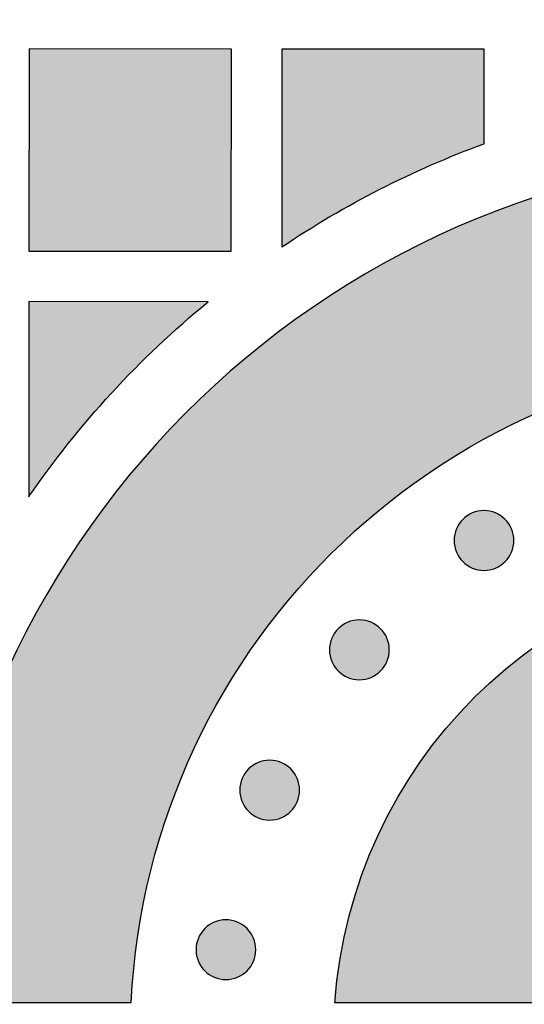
# Model space of a CAD drawing. Header units: millimetres. Extents: x -3873 to -97, y 912 to 4165.
# Tile 241 of 656: x -3058 to -3028, y 1459 to 1518. Entities that reach past the tile are written whole.
import ezdxf

# ---------------------------------------------------------------- set-up
doc = ezdxf.new("R2010")
doc.units = ezdxf.units.MM
doc.layers.add('pattern', color=7, linetype='Continuous', true_color=0x000000)

msp = doc.modelspace()

# ---------------------------------------------------------------- hatches: boundary and pattern name
at = {"layer": 'pattern'}
for points in [[(-3045.149, 1504.155), (-3045.137, 1516.155), (-3057.137, 1516.167), (-3057.149, 1504.167)], [(-3042.148, 1504.409), (-3040.735, 1505.328), (-3039.292, 1506.206), (-3037.823, 1507.041), (-3036.329, 1507.832), (-3034.812, 1508.578), (-3033.274, 1509.278), (-3031.716, 1509.931), (-3030.143, 1510.537), (-3030.137, 1516.141), (-3042.137, 1516.152)], [(-3051.083, 1459.563), (-3051.029, 1460.437), (-3050.956, 1461.317), (-3050.863, 1462.203), (-3050.749, 1463.093), (-3050.615, 1463.988), (-3050.459, 1464.886), (-3050.282, 1465.787), (-3050.082, 1466.691), (-3049.861, 1467.595), (-3049.617, 1468.5), (-3049.351, 1469.405), (-3049.062, 1470.31), (-3048.75, 1471.212), (-3048.414, 1472.112), (-3048.056, 1473.008), (-3047.674, 1473.9), (-3047.269, 1474.787), (-3046.84, 1475.668), (-3046.389, 1476.541), (-3045.915, 1477.407), (-3045.417, 1478.265), (-3044.897, 1479.112), (-3044.355, 1479.949), (-3043.791, 1480.775), (-3043.205, 1481.589), (-3042.597, 1482.39), (-3041.969, 1483.176), (-3041.32, 1483.948), (-3040.652, 1484.705), (-3039.964, 1485.445), (-3039.258, 1486.169), (-3038.533, 1486.874), (-3037.791, 1487.562), (-3037.032, 1488.23), (-3036.258, 1488.879), (-3035.468, 1489.508), (-3034.663, 1490.116), (-3033.846, 1490.703), (-3033.015, 1491.269), (-3032.172, 1491.812), (-3031.318, 1492.333), (-3030.455, 1492.832), (-3029.581, 1493.308), (-3028.7, 1493.76), (-3027.81, 1494.19), (-3026.915, 1494.596), (-3026.013, 1494.978), (-3025.107, 1495.338), (-3024.196, 1495.673), (-3023.283, 1495.985), (-3022.367, 1496.274), (-3021.45, 1496.54), (-3020.532, 1496.782), (-3019.614, 1497.002), (-3018.698, 1497.199), (-3017.783, 1497.373), (-3016.871, 1497.526), (-3015.962, 1497.656), (-3015.057, 1497.766), (-3014.156, 1497.854), (-3013.261, 1497.922), (-3012.372, 1497.97), (-3011.489, 1497.997), (-3010.613, 1498.006), (-3009.738, 1497.996), (-3008.855, 1497.966), (-3007.966, 1497.917), (-3007.071, 1497.847), (-3006.17, 1497.757), (-3005.265, 1497.646), (-3004.357, 1497.514), (-3003.445, 1497.359), (-3002.53, 1497.183), (-3001.614, 1496.984), (-3000.697, 1496.763), (-2999.78, 1496.519), (-2998.863, 1496.252), (-2997.948, 1495.961), (-2997.035, 1495.647), (-2996.125, 1495.31), (-2995.219, 1494.949), (-2994.319, 1494.565), (-2993.424, 1494.157), (-2992.535, 1493.726), (-2991.654, 1493.272), (-2990.782, 1492.794), (-2989.919, 1492.294), (-2989.066, 1491.771), (-2988.225, 1491.226), (-2987.395, 1490.659), (-2986.578, 1490.07), (-2985.775, 1489.461), (-2984.987, 1488.83), (-2984.213, 1488.18), (-2983.456, 1487.51), (-2982.715, 1486.821), (-2981.992, 1486.114), (-2981.287, 1485.389), (-2980.6, 1484.648), (-2979.933, 1483.89), (-2979.286, 1483.117), (-2978.659, 1482.329), (-2978.053, 1481.527), (-2977.469, 1480.712), (-2976.906, 1479.885), (-2976.366, 1479.047), (-2975.847, 1478.198), (-2975.352, 1477.34), (-2974.879, 1476.473), (-2974.429, 1475.599), (-2974.002, 1474.717), (-2973.599, 1473.829), (-2973.219, 1472.937), (-2972.862, 1472.04), (-2972.528, 1471.139), (-2972.218, 1470.236), (-2971.93, 1469.332), (-2971.666, 1468.426), (-2971.424, 1467.52), (-2971.204, 1466.615), (-2971.007, 1465.712), (-2970.831, 1464.81), (-2970.677, 1463.912), (-2970.544, 1463.017), (-2970.432, 1462.126), (-2970.341, 1461.24), (-2970.269, 1460.36), (-2970.217, 1459.486), (-2958.206, 1459.474), (-2958.261, 1460.615), (-2958.342, 1461.764), (-2958.448, 1462.921), (-2958.582, 1464.085), (-2958.742, 1465.254), (-2958.931, 1466.429), (-2959.148, 1467.608), (-2959.393, 1468.79), (-2959.668, 1469.974), (-2959.972, 1471.159), (-2960.306, 1472.345), (-2960.67, 1473.53), (-2961.064, 1474.713), (-2961.489, 1475.893), (-2961.945, 1477.068), (-2962.431, 1478.239), (-2962.948, 1479.403), (-2963.495, 1480.559), (-2964.073, 1481.707), (-2964.682, 1482.844), (-2965.321, 1483.971), (-2965.989, 1485.085), (-2966.687, 1486.186), (-2967.415, 1487.272), (-2968.171, 1488.342), (-2968.956, 1489.395), (-2969.768, 1490.431), (-2970.607, 1491.447), (-2971.472, 1492.443), (-2972.364, 1493.418), (-2973.28, 1494.371), (-2974.22, 1495.3), (-2975.183, 1496.206), (-2976.168, 1497.087), (-2977.174, 1497.942), (-2978.201, 1498.771), (-2979.247, 1499.573), (-2980.311, 1500.347), (-2981.392, 1501.093), (-2982.489, 1501.81), (-2983.601, 1502.497), (-2984.726, 1503.155), (-2985.864, 1503.783), (-2987.013, 1504.381), (-2988.172, 1504.948), (-2989.339, 1505.484), (-2990.515, 1505.989), (-2991.697, 1506.464), (-2992.884, 1506.907), (-2994.075, 1507.32), (-2995.27, 1507.701), (-2996.466, 1508.053), (-2997.664, 1508.374), (-2998.861, 1508.664), (-3000.056, 1508.925), (-3001.25, 1509.157), (-3002.44, 1509.36), (-3003.625, 1509.534), (-3004.806, 1509.68), (-3005.981, 1509.798), (-3007.148, 1509.889), (-3008.308, 1509.954), (-3009.46, 1509.993), (-3010.602, 1510.006), (-3011.744, 1509.995), (-3012.896, 1509.958), (-3014.056, 1509.896), (-3015.224, 1509.807), (-3016.398, 1509.691), (-3017.579, 1509.547), (-3018.765, 1509.375), (-3019.956, 1509.175), (-3021.15, 1508.946), (-3022.346, 1508.687), (-3023.543, 1508.398), (-3024.741, 1508.08), (-3025.938, 1507.731), (-3027.133, 1507.351), (-3028.326, 1506.941), (-3029.514, 1506.5), (-3030.697, 1506.027), (-3031.873, 1505.524), (-3033.042, 1504.99), (-3034.202, 1504.426), (-3035.352, 1503.83), (-3036.491, 1503.205), (-3037.617, 1502.549), (-3038.73, 1501.863), (-3039.829, 1501.149), (-3040.911, 1500.405), (-3041.976, 1499.633), (-3043.024, 1498.833), (-3044.052, 1498.006), (-3045.06, 1497.153), (-3046.047, 1496.274), (-3047.012, 1495.37), (-3047.954, 1494.442), (-3048.872, 1493.491), (-3049.765, 1492.518), (-3050.632, 1491.523), (-3051.473, 1490.509), (-3052.287, 1489.475), (-3053.074, 1488.423), (-3053.832, 1487.354), (-3054.562, 1486.269), (-3055.262, 1485.17), (-3055.933, 1484.057), (-3056.574, 1482.932), (-3057.184, 1481.795), (-3057.765, 1480.649), (-3058.314, 1479.494), (-3058.833, 1478.331), (-3059.322, 1477.161), (-3059.779, 1475.986), (-3060.207, 1474.807), (-3060.603, 1473.625), (-3060.969, 1472.441), (-3061.306, 1471.256), (-3061.612, 1470.071), (-3061.889, 1468.887), (-3062.137, 1467.706), (-3062.356, 1466.528), (-3062.547, 1465.353), (-3062.71, 1464.184), (-3062.845, 1463.021), (-3062.954, 1461.864), (-3063.037, 1460.715), (-3063.094, 1459.574)], [(-3046.519, 1501.157), (-3057.151, 1501.167), (-3057.162, 1489.571), (-3056.017, 1491.172), (-3055.423, 1491.959), (-3054.815, 1492.736), (-3054.193, 1493.502), (-3053.557, 1494.258), (-3052.908, 1495.003), (-3052.246, 1495.736), (-3051.571, 1496.458), (-3050.884, 1497.168), (-3050.185, 1497.865), (-3049.474, 1498.55), (-3048.751, 1499.221), (-3048.018, 1499.88)], [(-3031.405, 1488.244), (-3031.377, 1488.271), (-3031.348, 1488.299), (-3031.318, 1488.325), (-3031.287, 1488.351), (-3031.256, 1488.377), (-3031.223, 1488.402), (-3031.19, 1488.427), (-3031.156, 1488.451), (-3031.121, 1488.474), (-3031.085, 1488.497), (-3031.049, 1488.519), (-3031.011, 1488.54), (-3030.973, 1488.561), (-3030.935, 1488.58), (-3030.895, 1488.599), (-3030.855, 1488.617), (-3030.814, 1488.634), (-3030.773, 1488.65), (-3030.731, 1488.665), (-3030.688, 1488.679), (-3030.645, 1488.692), (-3030.602, 1488.704), (-3030.558, 1488.715), (-3030.514, 1488.725), (-3030.469, 1488.734), (-3030.424, 1488.741), (-3030.379, 1488.748), (-3030.333, 1488.753), (-3030.288, 1488.757), (-3030.242, 1488.76), (-3030.196, 1488.762), (-3030.15, 1488.762), (-3030.104, 1488.762), (-3030.058, 1488.76), (-3030.013, 1488.757), (-3029.967, 1488.753), (-3029.921, 1488.747), (-3029.876, 1488.741), (-3029.831, 1488.733), (-3029.787, 1488.724), (-3029.742, 1488.714), (-3029.698, 1488.703), (-3029.655, 1488.691), (-3029.612, 1488.678), (-3029.57, 1488.664), (-3029.528, 1488.649), (-3029.486, 1488.633), (-3029.446, 1488.616), (-3029.406, 1488.598), (-3029.366, 1488.579), (-3029.327, 1488.559), (-3029.289, 1488.539), (-3029.252, 1488.517), (-3029.216, 1488.495), (-3029.18, 1488.473), (-3029.145, 1488.449), (-3029.111, 1488.425), (-3029.078, 1488.4), (-3029.045, 1488.375), (-3029.014, 1488.349), (-3028.983, 1488.323), (-3028.953, 1488.296), (-3028.924, 1488.269), (-3028.896, 1488.242), (-3028.869, 1488.213), (-3028.841, 1488.184), (-3028.815, 1488.154), (-3028.788, 1488.124), (-3028.763, 1488.092), (-3028.738, 1488.06), (-3028.713, 1488.026), (-3028.689, 1487.992), (-3028.666, 1487.957), (-3028.643, 1487.921), (-3028.621, 1487.885), (-3028.6, 1487.848), (-3028.579, 1487.81), (-3028.56, 1487.771), (-3028.541, 1487.731), (-3028.523, 1487.691), (-3028.506, 1487.65), (-3028.49, 1487.609), (-3028.475, 1487.567), (-3028.461, 1487.525), (-3028.448, 1487.482), (-3028.436, 1487.438), (-3028.425, 1487.394), (-3028.415, 1487.35), (-3028.406, 1487.305), (-3028.399, 1487.26), (-3028.392, 1487.215), (-3028.387, 1487.17), (-3028.383, 1487.124), (-3028.38, 1487.078), (-3028.378, 1487.032), (-3028.378, 1486.986), (-3028.378, 1486.94), (-3028.38, 1486.895), (-3028.383, 1486.849), (-3028.387, 1486.803), (-3028.393, 1486.758), (-3028.399, 1486.712), (-3028.407, 1486.668), (-3028.416, 1486.623), (-3028.425, 1486.579), (-3028.436, 1486.535), (-3028.449, 1486.491), (-3028.462, 1486.448), (-3028.476, 1486.406), (-3028.491, 1486.364), (-3028.507, 1486.323), (-3028.524, 1486.282), (-3028.542, 1486.242), (-3028.561, 1486.202), (-3028.581, 1486.164), (-3028.601, 1486.126), (-3028.623, 1486.088), (-3028.645, 1486.052), (-3028.667, 1486.016), (-3028.691, 1485.981), (-3028.715, 1485.947), (-3028.74, 1485.914), (-3028.765, 1485.882), (-3028.791, 1485.85), (-3028.817, 1485.819), (-3028.844, 1485.789), (-3028.871, 1485.76), (-3028.898, 1485.732), (-3028.927, 1485.705), (-3028.956, 1485.678), (-3028.986, 1485.651), (-3029.016, 1485.625), (-3029.048, 1485.599), (-3029.08, 1485.574), (-3029.114, 1485.549), (-3029.148, 1485.525), (-3029.183, 1485.502), (-3029.219, 1485.479), (-3029.255, 1485.457), (-3029.292, 1485.436), (-3029.33, 1485.415), (-3029.369, 1485.396), (-3029.409, 1485.377), (-3029.449, 1485.359), (-3029.489, 1485.342), (-3029.531, 1485.326), (-3029.573, 1485.311), (-3029.615, 1485.297), (-3029.658, 1485.284), (-3029.702, 1485.272), (-3029.746, 1485.261), (-3029.79, 1485.251), (-3029.835, 1485.242), (-3029.88, 1485.235), (-3029.925, 1485.228), (-3029.97, 1485.223), (-3030.016, 1485.219), (-3030.062, 1485.216), (-3030.108, 1485.214), (-3030.154, 1485.214), (-3030.199, 1485.214), (-3030.245, 1485.216), (-3030.291, 1485.219), (-3030.337, 1485.223), (-3030.382, 1485.229), (-3030.427, 1485.235), (-3030.472, 1485.243), (-3030.517, 1485.252), (-3030.561, 1485.262), (-3030.605, 1485.273), (-3030.649, 1485.285), (-3030.692, 1485.298), (-3030.734, 1485.312), (-3030.776, 1485.327), (-3030.817, 1485.343), (-3030.858, 1485.36), (-3030.898, 1485.378), (-3030.938, 1485.397), (-3030.976, 1485.417), (-3031.014, 1485.437), (-3031.052, 1485.459), (-3031.088, 1485.481), (-3031.124, 1485.504), (-3031.159, 1485.527), (-3031.193, 1485.551), (-3031.226, 1485.576), (-3031.258, 1485.601), (-3031.29, 1485.627), (-3031.321, 1485.653), (-3031.351, 1485.68), (-3031.38, 1485.707), (-3031.408, 1485.735), (-3031.435, 1485.763), (-3031.462, 1485.792), (-3031.489, 1485.822), (-3031.515, 1485.853), (-3031.541, 1485.884), (-3031.566, 1485.917), (-3031.591, 1485.95), (-3031.615, 1485.984), (-3031.638, 1486.019), (-3031.661, 1486.055), (-3031.683, 1486.091), (-3031.704, 1486.129), (-3031.725, 1486.167), (-3031.744, 1486.205), (-3031.763, 1486.245), (-3031.781, 1486.285), (-3031.798, 1486.326), (-3031.814, 1486.367), (-3031.829, 1486.409), (-3031.843, 1486.451), (-3031.856, 1486.494), (-3031.868, 1486.538), (-3031.879, 1486.582), (-3031.889, 1486.626), (-3031.898, 1486.671), (-3031.905, 1486.716), (-3031.912, 1486.761), (-3031.917, 1486.807), (-3031.921, 1486.852), (-3031.924, 1486.898), (-3031.926, 1486.944), (-3031.926, 1486.99), (-3031.926, 1487.036), (-3031.924, 1487.082), (-3031.921, 1487.127), (-3031.916, 1487.173), (-3031.911, 1487.218), (-3031.905, 1487.264), (-3031.897, 1487.309), (-3031.888, 1487.353), (-3031.878, 1487.398), (-3031.867, 1487.441), (-3031.855, 1487.485), (-3031.842, 1487.528), (-3031.828, 1487.57), (-3031.813, 1487.612), (-3031.797, 1487.654), (-3031.78, 1487.694), (-3031.762, 1487.734), (-3031.743, 1487.774), (-3031.723, 1487.813), (-3031.702, 1487.851), (-3031.681, 1487.888), (-3031.659, 1487.924), (-3031.636, 1487.96), (-3031.613, 1487.995), (-3031.589, 1488.029), (-3031.564, 1488.062), (-3031.539, 1488.095), (-3031.513, 1488.126), (-3031.487, 1488.157), (-3031.46, 1488.187), (-3031.433, 1488.216)], [(-3012.574, 1471.206), (-3012.83, 1471.167), (-3013.087, 1471.122), (-3013.344, 1471.072), (-3013.602, 1471.017), (-3013.86, 1470.957), (-3014.118, 1470.891), (-3014.376, 1470.821), (-3014.634, 1470.744), (-3014.892, 1470.663), (-3015.149, 1470.576), (-3015.406, 1470.483), (-3015.662, 1470.385), (-3015.917, 1470.281), (-3016.171, 1470.172), (-3016.423, 1470.058), (-3016.675, 1469.938), (-3016.924, 1469.812), (-3017.172, 1469.681), (-3017.417, 1469.545), (-3017.661, 1469.403), (-3017.902, 1469.256), (-3018.141, 1469.104), (-3018.377, 1468.947), (-3018.61, 1468.784), (-3018.84, 1468.616), (-3019.067, 1468.444), (-3019.291, 1468.266), (-3019.511, 1468.084), (-3019.728, 1467.897), (-3019.94, 1467.706), (-3020.149, 1467.51), (-3020.354, 1467.31), (-3020.555, 1467.105), (-3020.751, 1466.897), (-3020.943, 1466.684), (-3021.13, 1466.468), (-3021.313, 1466.248), (-3021.491, 1466.025), (-3021.664, 1465.798), (-3021.832, 1465.568), (-3021.995, 1465.335), (-3022.153, 1465.1), (-3022.306, 1464.861), (-3022.453, 1464.62), (-3022.595, 1464.377), (-3022.732, 1464.132), (-3022.863, 1463.884), (-3022.989, 1463.635), (-3023.11, 1463.384), (-3023.225, 1463.132), (-3023.334, 1462.878), (-3023.438, 1462.623), (-3023.537, 1462.368), (-3023.63, 1462.111), (-3023.718, 1461.854), (-3023.8, 1461.596), (-3023.877, 1461.338), (-3023.948, 1461.08), (-3024.014, 1460.822), (-3024.075, 1460.564), (-3024.13, 1460.307), (-3024.18, 1460.049), (-3024.226, 1459.793), (-3024.266, 1459.537), (-3038.997, 1459.551), (-3038.949, 1460.135), (-3038.889, 1460.722), (-3038.816, 1461.312), (-3038.73, 1461.905), (-3038.631, 1462.5), (-3038.519, 1463.096), (-3038.393, 1463.694), (-3038.253, 1464.293), (-3038.1, 1464.892), (-3037.932, 1465.491), (-3037.751, 1466.09), (-3037.555, 1466.687), (-3037.345, 1467.284), (-3037.121, 1467.878), (-3036.882, 1468.47), (-3036.629, 1469.06), (-3036.361, 1469.645), (-3036.079, 1470.227), (-3035.783, 1470.805), (-3035.473, 1471.377), (-3035.149, 1471.944), (-3034.811, 1472.506), (-3034.459, 1473.06), (-3034.093, 1473.608), (-3033.714, 1474.149), (-3033.322, 1474.681), (-3032.917, 1475.205), (-3032.499, 1475.72), (-3032.069, 1476.226), (-3031.627, 1476.722), (-3031.173, 1477.208), (-3030.708, 1477.683), (-3030.232, 1478.147), (-3029.745, 1478.6), (-3029.248, 1479.041), (-3028.741, 1479.471), (-3028.225, 1479.887), (-3027.701, 1480.291), (-3027.168, 1480.683), (-3026.626, 1481.061), (-3026.078, 1481.425), (-3025.523, 1481.776), (-3024.961, 1482.113), (-3024.393, 1482.436), (-3023.82, 1482.746), (-3023.242, 1483.04), (-3022.659, 1483.321), (-3022.073, 1483.587), (-3021.483, 1483.839), (-3020.891, 1484.077), (-3020.296, 1484.3), (-3019.699, 1484.509), (-3019.101, 1484.704), (-3018.502, 1484.884), (-3017.902, 1485.051), (-3017.303, 1485.203), (-3016.704, 1485.342), (-3016.106, 1485.466), (-3015.509, 1485.578), (-3014.914, 1485.675), (-3014.322, 1485.76), (-3013.731, 1485.832), (-3013.144, 1485.891), (-3012.56, 1485.938)], [(-3038.796, 1481.754), (-3038.768, 1481.781), (-3038.739, 1481.808), (-3038.709, 1481.835), (-3038.678, 1481.861), (-3038.647, 1481.887), (-3038.614, 1481.912), (-3038.581, 1481.937), (-3038.547, 1481.961), (-3038.512, 1481.984), (-3038.476, 1482.007), (-3038.439, 1482.029), (-3038.402, 1482.05), (-3038.364, 1482.071), (-3038.325, 1482.09), (-3038.286, 1482.109), (-3038.246, 1482.127), (-3038.205, 1482.144), (-3038.164, 1482.16), (-3038.122, 1482.175), (-3038.079, 1482.189), (-3038.036, 1482.202), (-3037.993, 1482.214), (-3037.949, 1482.225), (-3037.905, 1482.235), (-3037.86, 1482.244), (-3037.815, 1482.251), (-3037.77, 1482.258), (-3037.724, 1482.263), (-3037.679, 1482.267), (-3037.633, 1482.27), (-3037.587, 1482.272), (-3037.541, 1482.272), (-3037.495, 1482.272), (-3037.449, 1482.27), (-3037.403, 1482.267), (-3037.358, 1482.263), (-3037.312, 1482.257), (-3037.267, 1482.251), (-3037.222, 1482.243), (-3037.177, 1482.234), (-3037.133, 1482.224), (-3037.089, 1482.213), (-3037.046, 1482.201), (-3037.003, 1482.188), (-3036.96, 1482.174), (-3036.919, 1482.159), (-3036.877, 1482.143), (-3036.836, 1482.126), (-3036.796, 1482.108), (-3036.757, 1482.089), (-3036.718, 1482.069), (-3036.68, 1482.048), (-3036.643, 1482.027), (-3036.607, 1482.005), (-3036.571, 1481.982), (-3036.536, 1481.959), (-3036.502, 1481.935), (-3036.469, 1481.91), (-3036.436, 1481.885), (-3036.405, 1481.859), (-3036.374, 1481.833), (-3036.344, 1481.806), (-3036.315, 1481.779), (-3036.287, 1481.751), (-3036.259, 1481.723), (-3036.232, 1481.694), (-3036.206, 1481.664), (-3036.179, 1481.633), (-3036.154, 1481.602), (-3036.128, 1481.569), (-3036.104, 1481.536), (-3036.08, 1481.502), (-3036.056, 1481.467), (-3036.034, 1481.431), (-3036.012, 1481.395), (-3035.99, 1481.357), (-3035.97, 1481.319), (-3035.95, 1481.281), (-3035.932, 1481.241), (-3035.914, 1481.201), (-3035.897, 1481.16), (-3035.881, 1481.119), (-3035.866, 1481.077), (-3035.852, 1481.034), (-3035.838, 1480.991), (-3035.826, 1480.948), (-3035.816, 1480.904), (-3035.806, 1480.86), (-3035.797, 1480.815), (-3035.789, 1480.77), (-3035.783, 1480.725), (-3035.778, 1480.679), (-3035.774, 1480.634), (-3035.771, 1480.588), (-3035.769, 1480.542), (-3035.768, 1480.496), (-3035.769, 1480.45), (-3035.771, 1480.404), (-3035.774, 1480.359), (-3035.778, 1480.313), (-3035.783, 1480.267), (-3035.79, 1480.222), (-3035.798, 1480.177), (-3035.806, 1480.133), (-3035.816, 1480.088), (-3035.827, 1480.044), (-3035.839, 1480.001), (-3035.853, 1479.958), (-3035.867, 1479.916), (-3035.882, 1479.874), (-3035.898, 1479.832), (-3035.915, 1479.792), (-3035.933, 1479.752), (-3035.952, 1479.712), (-3035.972, 1479.673), (-3035.992, 1479.635), (-3036.013, 1479.598), (-3036.035, 1479.562), (-3036.058, 1479.526), (-3036.082, 1479.491), (-3036.106, 1479.457), (-3036.13, 1479.424), (-3036.156, 1479.391), (-3036.182, 1479.36), (-3036.208, 1479.329), (-3036.235, 1479.299), (-3036.262, 1479.27), (-3036.289, 1479.242), (-3036.317, 1479.215), (-3036.347, 1479.187), (-3036.376, 1479.161), (-3036.407, 1479.135), (-3036.439, 1479.109), (-3036.471, 1479.084), (-3036.505, 1479.059), (-3036.539, 1479.035), (-3036.574, 1479.012), (-3036.609, 1478.989), (-3036.646, 1478.967), (-3036.683, 1478.946), (-3036.721, 1478.925), (-3036.76, 1478.906), (-3036.799, 1478.887), (-3036.84, 1478.869), (-3036.88, 1478.852), (-3036.922, 1478.836), (-3036.964, 1478.821), (-3037.006, 1478.807), (-3037.049, 1478.794), (-3037.093, 1478.782), (-3037.136, 1478.771), (-3037.181, 1478.761), (-3037.225, 1478.752), (-3037.27, 1478.745), (-3037.316, 1478.738), (-3037.361, 1478.733), (-3037.407, 1478.729), (-3037.453, 1478.726), (-3037.498, 1478.724), (-3037.544, 1478.724), (-3037.59, 1478.724), (-3037.636, 1478.726), (-3037.682, 1478.729), (-3037.728, 1478.733), (-3037.773, 1478.739), (-3037.818, 1478.745), (-3037.863, 1478.753), (-3037.908, 1478.762), (-3037.952, 1478.771), (-3037.996, 1478.782), (-3038.04, 1478.795), (-3038.083, 1478.808), (-3038.125, 1478.822), (-3038.167, 1478.837), (-3038.208, 1478.853), (-3038.249, 1478.87), (-3038.289, 1478.888), (-3038.328, 1478.907), (-3038.367, 1478.927), (-3038.405, 1478.947), (-3038.442, 1478.969), (-3038.479, 1478.991), (-3038.515, 1479.013), (-3038.549, 1479.037), (-3038.584, 1479.061), (-3038.617, 1479.086), (-3038.649, 1479.111), (-3038.681, 1479.137), (-3038.712, 1479.163), (-3038.741, 1479.19), (-3038.77, 1479.217), (-3038.799, 1479.244), (-3038.826, 1479.273), (-3038.853, 1479.302), (-3038.88, 1479.332), (-3038.906, 1479.362), (-3038.932, 1479.394), (-3038.957, 1479.426), (-3038.982, 1479.46), (-3039.006, 1479.494), (-3039.029, 1479.529), (-3039.052, 1479.565), (-3039.074, 1479.601), (-3039.095, 1479.638), (-3039.115, 1479.676), (-3039.135, 1479.715), (-3039.154, 1479.755), (-3039.172, 1479.795), (-3039.189, 1479.835), (-3039.205, 1479.877), (-3039.22, 1479.919), (-3039.234, 1479.961), (-3039.247, 1480.004), (-3039.259, 1480.048), (-3039.27, 1480.092), (-3039.28, 1480.136), (-3039.288, 1480.181), (-3039.296, 1480.226), (-3039.302, 1480.271), (-3039.308, 1480.316), (-3039.312, 1480.362), (-3039.315, 1480.408), (-3039.316, 1480.454), (-3039.317, 1480.5), (-3039.316, 1480.545), (-3039.315, 1480.591), (-3039.312, 1480.637), (-3039.307, 1480.683), (-3039.302, 1480.728), (-3039.295, 1480.774), (-3039.288, 1480.818), (-3039.279, 1480.863), (-3039.269, 1480.907), (-3039.258, 1480.951), (-3039.246, 1480.995), (-3039.233, 1481.038), (-3039.219, 1481.08), (-3039.204, 1481.122), (-3039.187, 1481.163), (-3039.17, 1481.204), (-3039.152, 1481.244), (-3039.134, 1481.284), (-3039.114, 1481.322), (-3039.093, 1481.36), (-3039.072, 1481.398), (-3039.05, 1481.434), (-3039.027, 1481.47), (-3039.004, 1481.505), (-3038.98, 1481.539), (-3038.955, 1481.572), (-3038.93, 1481.604), (-3038.904, 1481.636), (-3038.878, 1481.667), (-3038.851, 1481.697), (-3038.824, 1481.726)], [(-3044.119, 1473.426), (-3044.091, 1473.454), (-3044.062, 1473.481), (-3044.032, 1473.508), (-3044.001, 1473.534), (-3043.97, 1473.559), (-3043.937, 1473.585), (-3043.904, 1473.609), (-3043.87, 1473.633), (-3043.835, 1473.657), (-3043.799, 1473.679), (-3043.763, 1473.701), (-3043.725, 1473.723), (-3043.687, 1473.743), (-3043.649, 1473.763), (-3043.609, 1473.781), (-3043.569, 1473.799), (-3043.528, 1473.816), (-3043.487, 1473.832), (-3043.445, 1473.848), (-3043.403, 1473.862), (-3043.36, 1473.875), (-3043.316, 1473.887), (-3043.272, 1473.898), (-3043.228, 1473.907), (-3043.183, 1473.916), (-3043.138, 1473.924), (-3043.093, 1473.93), (-3043.047, 1473.935), (-3043.002, 1473.939), (-3042.956, 1473.942), (-3042.91, 1473.944), (-3042.864, 1473.945), (-3042.818, 1473.944), (-3042.772, 1473.942), (-3042.727, 1473.939), (-3042.681, 1473.935), (-3042.636, 1473.93), (-3042.59, 1473.923), (-3042.545, 1473.915), (-3042.501, 1473.907), (-3042.456, 1473.897), (-3042.413, 1473.886), (-3042.369, 1473.874), (-3042.326, 1473.861), (-3042.284, 1473.846), (-3042.242, 1473.831), (-3042.2, 1473.815), (-3042.16, 1473.798), (-3042.12, 1473.78), (-3042.08, 1473.761), (-3042.041, 1473.741), (-3042.003, 1473.721), (-3041.966, 1473.7), (-3041.93, 1473.678), (-3041.894, 1473.655), (-3041.859, 1473.631), (-3041.825, 1473.607), (-3041.792, 1473.583), (-3041.759, 1473.557), (-3041.728, 1473.532), (-3041.697, 1473.505), (-3041.667, 1473.479), (-3041.638, 1473.451), (-3041.61, 1473.424), (-3041.583, 1473.396), (-3041.555, 1473.367), (-3041.529, 1473.337), (-3041.503, 1473.306), (-3041.477, 1473.274), (-3041.452, 1473.242), (-3041.427, 1473.208), (-3041.403, 1473.174), (-3041.38, 1473.139), (-3041.357, 1473.104), (-3041.335, 1473.067), (-3041.314, 1473.03), (-3041.293, 1472.992), (-3041.274, 1472.953), (-3041.255, 1472.914), (-3041.237, 1472.874), (-3041.22, 1472.833), (-3041.204, 1472.791), (-3041.189, 1472.749), (-3041.175, 1472.707), (-3041.162, 1472.664), (-3041.15, 1472.621), (-3041.139, 1472.577), (-3041.129, 1472.532), (-3041.12, 1472.488), (-3041.113, 1472.443), (-3041.106, 1472.397), (-3041.101, 1472.352), (-3041.097, 1472.306), (-3041.094, 1472.26), (-3041.092, 1472.215), (-3041.092, 1472.169), (-3041.092, 1472.123), (-3041.094, 1472.077), (-3041.097, 1472.031), (-3041.101, 1471.985), (-3041.107, 1471.94), (-3041.113, 1471.895), (-3041.121, 1471.85), (-3041.13, 1471.805), (-3041.14, 1471.761), (-3041.151, 1471.717), (-3041.163, 1471.674), (-3041.176, 1471.631), (-3041.19, 1471.588), (-3041.205, 1471.546), (-3041.221, 1471.505), (-3041.238, 1471.464), (-3041.256, 1471.424), (-3041.275, 1471.385), (-3041.295, 1471.346), (-3041.315, 1471.308), (-3041.337, 1471.271), (-3041.359, 1471.234), (-3041.381, 1471.199), (-3041.405, 1471.164), (-3041.429, 1471.13), (-3041.454, 1471.096), (-3041.479, 1471.064), (-3041.505, 1471.032), (-3041.531, 1471.002), (-3041.558, 1470.972), (-3041.585, 1470.943), (-3041.612, 1470.915), (-3041.641, 1470.887), (-3041.67, 1470.86), (-3041.7, 1470.833), (-3041.73, 1470.807), (-3041.762, 1470.781), (-3041.794, 1470.756), (-3041.828, 1470.731), (-3041.862, 1470.707), (-3041.897, 1470.684), (-3041.933, 1470.661), (-3041.969, 1470.639), (-3042.006, 1470.618), (-3042.044, 1470.598), (-3042.083, 1470.578), (-3042.123, 1470.559), (-3042.163, 1470.541), (-3042.204, 1470.524), (-3042.245, 1470.508), (-3042.287, 1470.493), (-3042.329, 1470.479), (-3042.372, 1470.466), (-3042.416, 1470.454), (-3042.46, 1470.443), (-3042.504, 1470.433), (-3042.549, 1470.425), (-3042.594, 1470.417), (-3042.639, 1470.411), (-3042.684, 1470.405), (-3042.73, 1470.401), (-3042.776, 1470.398), (-3042.822, 1470.397), (-3042.868, 1470.396), (-3042.914, 1470.397), (-3042.959, 1470.399), (-3043.005, 1470.402), (-3043.051, 1470.406), (-3043.096, 1470.411), (-3043.142, 1470.418), (-3043.186, 1470.425), (-3043.231, 1470.434), (-3043.275, 1470.444), (-3043.319, 1470.455), (-3043.363, 1470.467), (-3043.406, 1470.48), (-3043.448, 1470.494), (-3043.49, 1470.51), (-3043.531, 1470.526), (-3043.572, 1470.543), (-3043.612, 1470.561), (-3043.652, 1470.58), (-3043.69, 1470.599), (-3043.728, 1470.62), (-3043.766, 1470.641), (-3043.802, 1470.663), (-3043.838, 1470.686), (-3043.873, 1470.709), (-3043.907, 1470.733), (-3043.94, 1470.758), (-3043.972, 1470.783), (-3044.004, 1470.809), (-3044.035, 1470.835), (-3044.065, 1470.862), (-3044.094, 1470.889), (-3044.122, 1470.917), (-3044.149, 1470.945), (-3044.176, 1470.974), (-3044.203, 1471.004), (-3044.229, 1471.035), (-3044.255, 1471.066), (-3044.28, 1471.099), (-3044.305, 1471.132), (-3044.329, 1471.166), (-3044.352, 1471.201), (-3044.375, 1471.237), (-3044.397, 1471.274), (-3044.418, 1471.311), (-3044.439, 1471.349), (-3044.458, 1471.388), (-3044.477, 1471.427), (-3044.495, 1471.467), (-3044.512, 1471.508), (-3044.528, 1471.549), (-3044.543, 1471.591), (-3044.557, 1471.634), (-3044.57, 1471.677), (-3044.582, 1471.72), (-3044.593, 1471.764), (-3044.603, 1471.808), (-3044.612, 1471.853), (-3044.619, 1471.898), (-3044.626, 1471.943), (-3044.631, 1471.989), (-3044.635, 1472.034), (-3044.638, 1472.08), (-3044.64, 1472.126), (-3044.64, 1472.172), (-3044.64, 1472.218), (-3044.638, 1472.264), (-3044.635, 1472.31), (-3044.631, 1472.355), (-3044.625, 1472.401), (-3044.619, 1472.446), (-3044.611, 1472.491), (-3044.602, 1472.536), (-3044.592, 1472.58), (-3044.581, 1472.624), (-3044.569, 1472.667), (-3044.556, 1472.71), (-3044.542, 1472.753), (-3044.527, 1472.795), (-3044.511, 1472.836), (-3044.494, 1472.877), (-3044.476, 1472.917), (-3044.457, 1472.956), (-3044.437, 1472.995), (-3044.417, 1473.033), (-3044.395, 1473.07), (-3044.373, 1473.107), (-3044.35, 1473.142), (-3044.327, 1473.177), (-3044.303, 1473.211), (-3044.278, 1473.244), (-3044.253, 1473.277), (-3044.227, 1473.308), (-3044.201, 1473.339), (-3044.174, 1473.369), (-3044.147, 1473.398)], [(-3046.714, 1463.954), (-3046.686, 1463.981), (-3046.657, 1464.008), (-3046.627, 1464.035), (-3046.596, 1464.061), (-3046.565, 1464.087), (-3046.532, 1464.112), (-3046.499, 1464.137), (-3046.465, 1464.161), (-3046.43, 1464.184), (-3046.394, 1464.207), (-3046.358, 1464.229), (-3046.32, 1464.25), (-3046.282, 1464.271), (-3046.244, 1464.29), (-3046.204, 1464.309), (-3046.164, 1464.327), (-3046.123, 1464.344), (-3046.082, 1464.36), (-3046.04, 1464.375), (-3045.997, 1464.389), (-3045.954, 1464.402), (-3045.911, 1464.414), (-3045.867, 1464.425), (-3045.823, 1464.435), (-3045.778, 1464.444), (-3045.733, 1464.451), (-3045.688, 1464.458), (-3045.642, 1464.463), (-3045.597, 1464.467), (-3045.551, 1464.47), (-3045.505, 1464.472), (-3045.459, 1464.472), (-3045.413, 1464.472), (-3045.367, 1464.47), (-3045.322, 1464.467), (-3045.276, 1464.463), (-3045.23, 1464.457), (-3045.185, 1464.451), (-3045.14, 1464.443), (-3045.096, 1464.434), (-3045.051, 1464.424), (-3045.007, 1464.413), (-3044.964, 1464.401), (-3044.921, 1464.388), (-3044.879, 1464.374), (-3044.837, 1464.359), (-3044.795, 1464.343), (-3044.755, 1464.326), (-3044.715, 1464.308), (-3044.675, 1464.289), (-3044.636, 1464.269), (-3044.598, 1464.249), (-3044.561, 1464.227), (-3044.525, 1464.205), (-3044.489, 1464.182), (-3044.454, 1464.159), (-3044.42, 1464.135), (-3044.387, 1464.11), (-3044.354, 1464.085), (-3044.323, 1464.059), (-3044.292, 1464.033), (-3044.262, 1464.006), (-3044.233, 1463.979), (-3044.205, 1463.951), (-3044.178, 1463.923), (-3044.15, 1463.894), (-3044.124, 1463.864), (-3044.098, 1463.834), (-3044.072, 1463.802), (-3044.047, 1463.769), (-3044.022, 1463.736), (-3043.998, 1463.702), (-3043.975, 1463.667), (-3043.952, 1463.631), (-3043.93, 1463.595), (-3043.909, 1463.558), (-3043.888, 1463.519), (-3043.869, 1463.481), (-3043.85, 1463.441), (-3043.832, 1463.401), (-3043.815, 1463.36), (-3043.799, 1463.319), (-3043.784, 1463.277), (-3043.77, 1463.235), (-3043.757, 1463.192), (-3043.745, 1463.148), (-3043.734, 1463.104), (-3043.724, 1463.06), (-3043.715, 1463.015), (-3043.708, 1462.97), (-3043.701, 1462.925), (-3043.696, 1462.88), (-3043.692, 1462.834), (-3043.689, 1462.788), (-3043.687, 1462.742), (-3043.687, 1462.696), (-3043.687, 1462.65), (-3043.689, 1462.605), (-3043.692, 1462.559), (-3043.696, 1462.513), (-3043.702, 1462.468), (-3043.708, 1462.422), (-3043.716, 1462.377), (-3043.725, 1462.333), (-3043.734, 1462.289), (-3043.745, 1462.245), (-3043.758, 1462.201), (-3043.771, 1462.158), (-3043.785, 1462.116), (-3043.8, 1462.074), (-3043.816, 1462.032), (-3043.833, 1461.992), (-3043.851, 1461.952), (-3043.87, 1461.912), (-3043.89, 1461.874), (-3043.91, 1461.836), (-3043.932, 1461.798), (-3043.954, 1461.762), (-3043.976, 1461.726), (-3044, 1461.691), (-3044.024, 1461.657), (-3044.049, 1461.624), (-3044.074, 1461.591), (-3044.1, 1461.56), (-3044.126, 1461.529), (-3044.153, 1461.499), (-3044.18, 1461.47), (-3044.207, 1461.442), (-3044.236, 1461.415), (-3044.265, 1461.388), (-3044.295, 1461.361), (-3044.325, 1461.335), (-3044.357, 1461.309), (-3044.389, 1461.284), (-3044.423, 1461.259), (-3044.457, 1461.235), (-3044.492, 1461.212), (-3044.528, 1461.189), (-3044.564, 1461.167), (-3044.601, 1461.146), (-3044.639, 1461.125), (-3044.678, 1461.106), (-3044.718, 1461.087), (-3044.758, 1461.069), (-3044.798, 1461.052), (-3044.84, 1461.036), (-3044.882, 1461.021), (-3044.924, 1461.007), (-3044.967, 1460.994), (-3045.011, 1460.982), (-3045.055, 1460.971), (-3045.099, 1460.961), (-3045.144, 1460.952), (-3045.189, 1460.945), (-3045.234, 1460.938), (-3045.279, 1460.933), (-3045.325, 1460.929), (-3045.371, 1460.926), (-3045.417, 1460.924), (-3045.463, 1460.924), (-3045.508, 1460.924), (-3045.554, 1460.926), (-3045.6, 1460.929), (-3045.646, 1460.933), (-3045.691, 1460.939), (-3045.736, 1460.945), (-3045.781, 1460.953), (-3045.826, 1460.962), (-3045.87, 1460.972), (-3045.914, 1460.983), (-3045.958, 1460.995), (-3046.001, 1461.008), (-3046.043, 1461.022), (-3046.085, 1461.037), (-3046.126, 1461.053), (-3046.167, 1461.07), (-3046.207, 1461.088), (-3046.247, 1461.107), (-3046.285, 1461.127), (-3046.323, 1461.147), (-3046.361, 1461.169), (-3046.397, 1461.191), (-3046.433, 1461.214), (-3046.468, 1461.237), (-3046.502, 1461.261), (-3046.535, 1461.286), (-3046.567, 1461.311), (-3046.599, 1461.337), (-3046.63, 1461.363), (-3046.66, 1461.39), (-3046.689, 1461.417), (-3046.717, 1461.445), (-3046.744, 1461.473), (-3046.771, 1461.502), (-3046.798, 1461.532), (-3046.824, 1461.563), (-3046.85, 1461.594), (-3046.875, 1461.627), (-3046.9, 1461.66), (-3046.924, 1461.694), (-3046.947, 1461.729), (-3046.97, 1461.765), (-3046.992, 1461.801), (-3047.013, 1461.839), (-3047.034, 1461.877), (-3047.053, 1461.915), (-3047.072, 1461.955), (-3047.09, 1461.995), (-3047.107, 1462.036), (-3047.123, 1462.077), (-3047.138, 1462.119), (-3047.152, 1462.161), (-3047.165, 1462.204), (-3047.177, 1462.248), (-3047.188, 1462.292), (-3047.198, 1462.336), (-3047.207, 1462.381), (-3047.214, 1462.426), (-3047.221, 1462.471), (-3047.226, 1462.516), (-3047.23, 1462.562), (-3047.233, 1462.608), (-3047.235, 1462.654), (-3047.235, 1462.7), (-3047.235, 1462.746), (-3047.233, 1462.792), (-3047.23, 1462.837), (-3047.226, 1462.883), (-3047.22, 1462.928), (-3047.214, 1462.974), (-3047.206, 1463.019), (-3047.197, 1463.063), (-3047.187, 1463.108), (-3047.176, 1463.151), (-3047.164, 1463.195), (-3047.151, 1463.238), (-3047.137, 1463.28), (-3047.122, 1463.322), (-3047.106, 1463.364), (-3047.089, 1463.404), (-3047.071, 1463.444), (-3047.052, 1463.484), (-3047.032, 1463.522), (-3047.011, 1463.56), (-3046.99, 1463.598), (-3046.968, 1463.634), (-3046.945, 1463.67), (-3046.922, 1463.705), (-3046.898, 1463.739), (-3046.873, 1463.772), (-3046.848, 1463.805), (-3046.822, 1463.836), (-3046.796, 1463.867), (-3046.769, 1463.897), (-3046.742, 1463.926)]]:
    msp.add_hatch(color=256, dxfattribs=at).paths.add_polyline_path(points, flags=0)

# ---------------------------------------------------------------- linework, layer by layer
for p, q in [((-3063.094, 1459.574), (-3051.083, 1459.563)), ((-3024.266, 1459.537), (-3038.997, 1459.551))]:
    msp.add_line(p, q, dxfattribs=at)
msp.add_lwpolyline([(-3045.149, 1504.155), (-3045.137, 1516.155), (-3057.137, 1516.167), (-3057.149, 1504.167)], close=True, dxfattribs=at)
for points in [[(-3030.143, 1510.537), (-3030.137, 1516.141), (-3042.137, 1516.152), (-3042.148, 1504.409)], [(-3046.519, 1501.157), (-3057.151, 1501.167), (-3057.162, 1489.571)]]:
    msp.add_lwpolyline(points, dxfattribs=at)
at = {"layer": 'pattern', "extrusion": (0, 0, -1)}
for centre in [(3030.152, 1486.988), (3037.543, 1480.498), (3042.866, 1472.17), (3045.461, 1462.698)]:
    msp.add_circle(centre, 1.774, dxfattribs=at)
for centre, radius, start, end in [((3328.433, 1458.071), 387.7, 139.331, 179.79511), ((3010.652, 1457.524), 56.482, 56.1076, 69.81332), ((3010.652, 1457.524), 56.482, 34.56757, 50.57898), ((3010.652, 1457.524), 40.482, 2.88644, 177.22277), ((3010.587, 1457.524), 28.482, 4.08122, 86.02799)]:
    msp.add_arc(centre, radius, start, end, dxfattribs=at)
at = {"layer": 'pattern'}
msp.add_arc((-3010.652, 1457.524), 52.482, 2.12937, 177.76142, dxfattribs=at)

doc.saveas('drawing.dxf')
